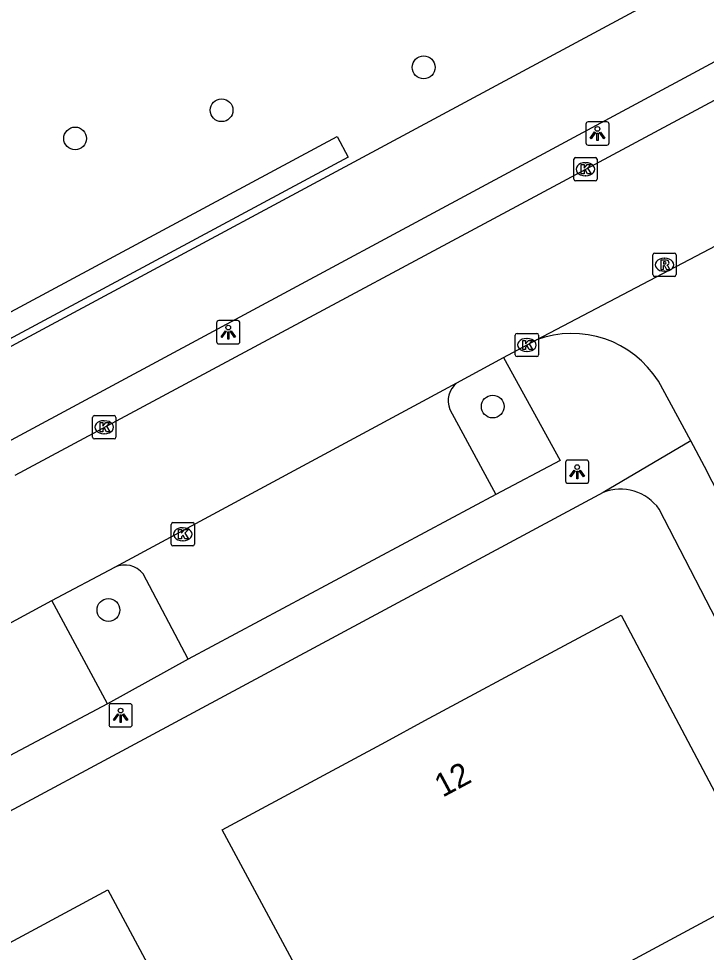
# Model space of a CAD drawing. Extents: x 157793 to 159380, y 380882 to 382313.
# Drawn here: x 158914.14 to 158943.71, y 381987.03 to 382027.15 of the extents above; entities that cross this region are included whole.
import ezdxf

# ---------------------------------------------------------------- set-up
doc = ezdxf.new("R2010")
doc.units = 0
for name, color, linetype in [('IMGEO_Boom', 7, 'Continuous'), ('IMGEO_Fietspad_gesloten', 7, 'Continuous'), ('IMGEO_Haag', 7, 'Continuous'), ('IMGEO_Kolk', 7, 'Continuous'), ('IMGEO_Lichtpunt', 7, 'Continuous'), ('IMGEO_Pand', 7, 'Continuous'), ('IMGEO_Pand_nummerreeks', 7, 'Continuous'), ('IMGEO_Parkeervlak_open', 7, 'Continuous'), ('IMGEO_Rijbaan_lokaal_gesloten', 7, 'Continuous'), ('IMGEO_Rioolput', 7, 'Continuous'), ('IMGEO_Voetpad_open', 7, 'Continuous')]:
    doc.layers.add(name, color=color, linetype=linetype)

msp = doc.modelspace()

# ---------------------------------------------------------------- linework, layer by layer
at = {"layer": 'IMGEO_Boom'}
for centre in [(158931.555, 382025.058), (158922.867, 382023.214), (158916.568, 382022.004), (158934.523, 382010.482), (158917.999, 382001.739)]:
    msp.add_circle(centre, 0.489, dxfattribs=at)
at = {"layer": 'IMGEO_Fietspad_gesloten'}
for points in [[(159057.93, 382090.506), (158897.957, 382004.553), (158888.972, 381999.625), (158881.481, 381995.291)], [(158945.704, 382024.537), (158945.023, 382025.805), (158912.658, 382008.417)]]:
    msp.add_lwpolyline(points, dxfattribs=at)
at = {"layer": 'IMGEO_Haag'}
msp.add_lwpolyline([(158928.306, 382021.201), (158899.865, 382005.936), (158899.392, 382006.817), (158927.833, 382022.082), (158928.306, 382021.201)], dxfattribs=at)
at = {"layer": 'IMGEO_Kolk'}
for p, q in [((158938.01, 382020.255), (158938.01, 382021.107)), ((158938.085, 382021.181), (158938.937, 382021.181)), ((158938.498, 382020.961), (158938.523, 382020.961)), ((158939.011, 382021.107), (158939.011, 382020.255)), ((158938.521, 382020.401), (158938.496, 382020.401)), ((158938.937, 382020.181), (158938.085, 382020.181)), ((158935.569, 382013.628), (158936.421, 382013.628)), ((158935.494, 382012.702), (158935.494, 382013.554)), ((158935.982, 382013.408), (158936.007, 382013.408)), ((158936.495, 382013.554), (158936.495, 382012.702)), ((158936.005, 382012.848), (158935.98, 382012.848)), ((158936.421, 382012.628), (158935.569, 382012.628)), ((158917.321, 382009.166), (158917.321, 382010.018)), ((158917.396, 382010.092), (158918.248, 382010.092)), ((158918.322, 382010.018), (158918.322, 382009.166)), ((158917.809, 382009.872), (158917.834, 382009.872)), ((158917.832, 382009.312), (158917.807, 382009.312)), ((158918.248, 382009.092), (158917.396, 382009.092)), ((158920.699, 382004.568), (158920.699, 382005.42)), ((158920.774, 382005.494), (158921.626, 382005.494)), ((158921.187, 382005.274), (158921.212, 382005.274)), ((158921.7, 382005.42), (158921.7, 382004.568)), ((158921.626, 382004.494), (158920.774, 382004.494)), ((158921.21, 382004.714), (158921.185, 382004.714))]:
    msp.add_line(p, q, dxfattribs=at)
for points in [[(158938.01, 382020.255), (158938.01, 382021.107)], [(158938.085, 382021.181), (158938.937, 382021.181)], [(158938.331, 382020.881), (158938.454, 382020.881), (158938.454, 382020.73), (158938.584, 382020.881), (158938.748, 382020.881), (158938.602, 382020.73), (158938.755, 382020.481), (158938.603, 382020.481), (158938.518, 382020.645), (158938.454, 382020.578), (158938.454, 382020.481), (158938.331, 382020.481), (158938.331, 382020.881)], [(158939.011, 382021.107), (158939.011, 382020.255)], [(158938.937, 382020.181), (158938.085, 382020.181)], [(158935.569, 382013.628), (158936.421, 382013.628)], [(158935.494, 382012.702), (158935.494, 382013.554)], [(158935.815, 382013.328), (158935.938, 382013.328), (158935.938, 382013.177), (158936.068, 382013.328), (158936.232, 382013.328), (158936.086, 382013.177), (158936.239, 382012.928), (158936.087, 382012.928), (158936.002, 382013.092), (158935.938, 382013.025), (158935.938, 382012.928), (158935.815, 382012.928), (158935.815, 382013.328)], [(158936.495, 382013.554), (158936.495, 382012.702)], [(158936.421, 382012.628), (158935.569, 382012.628)], [(158917.321, 382009.166), (158917.321, 382010.018)], [(158917.396, 382010.092), (158918.248, 382010.092)], [(158918.322, 382010.018), (158918.322, 382009.166)], [(158917.642, 382009.792), (158917.765, 382009.792), (158917.765, 382009.641), (158917.895, 382009.792), (158918.059, 382009.792), (158917.913, 382009.641), (158918.066, 382009.392), (158917.914, 382009.392), (158917.829, 382009.556), (158917.765, 382009.489), (158917.765, 382009.392), (158917.642, 382009.392), (158917.642, 382009.792)], [(158918.248, 382009.092), (158917.396, 382009.092)], [(158920.699, 382004.568), (158920.699, 382005.42)], [(158920.774, 382005.494), (158921.626, 382005.494)], [(158921.02, 382005.194), (158921.143, 382005.194), (158921.143, 382005.043), (158921.273, 382005.194), (158921.437, 382005.194), (158921.291, 382005.043), (158921.444, 382004.794), (158921.292, 382004.794), (158921.207, 382004.958), (158921.143, 382004.891), (158921.143, 382004.794), (158921.02, 382004.794), (158921.02, 382005.194)], [(158921.7, 382005.42), (158921.7, 382004.568)], [(158921.626, 382004.494), (158920.774, 382004.494)]]:
    msp.add_lwpolyline(points, dxfattribs=at)
for centre, start, end in [((158938.087, 382021.105), 91.552, 178.448), ((158938.087, 382021.105), 91.552, 178.448), ((158938.935, 382021.105), 1.552, 88.448), ((158938.935, 382021.105), 1.552, 88.448), ((158938.087, 382020.257), 181.552, 268.448), ((158938.087, 382020.257), 181.552, 268.448), ((158938.935, 382020.257), 271.552, 358.448), ((158938.935, 382020.257), 271.552, 358.448), ((158935.571, 382013.552), 91.552, 178.448), ((158935.571, 382013.552), 91.552, 178.448), ((158936.419, 382013.552), 1.552, 88.448), ((158936.419, 382013.552), 1.552, 88.448), ((158935.571, 382012.704), 181.552, 268.448), ((158935.571, 382012.704), 181.552, 268.448), ((158936.419, 382012.704), 271.552, 358.448), ((158936.419, 382012.704), 271.552, 358.448), ((158917.398, 382010.016), 91.552, 178.448), ((158917.398, 382010.016), 91.552, 178.448), ((158918.246, 382010.016), 1.552, 88.448), ((158918.246, 382010.016), 1.552, 88.448), ((158917.398, 382009.168), 181.552, 268.448), ((158917.398, 382009.168), 181.552, 268.448), ((158918.246, 382009.168), 271.552, 358.448), ((158918.246, 382009.168), 271.552, 358.448), ((158920.776, 382005.418), 91.552, 178.448), ((158920.776, 382005.418), 91.552, 178.448), ((158921.624, 382005.418), 1.552, 88.448), ((158921.624, 382005.418), 1.552, 88.448), ((158920.776, 382004.57), 181.552, 268.448), ((158920.776, 382004.57), 181.552, 268.448), ((158921.624, 382004.57), 271.552, 358.448), ((158921.624, 382004.57), 271.552, 358.448)]:
    msp.add_arc(centre, 0.0765, start, end, dxfattribs=at)
for centre, major_axis, ratio, start_param, end_param in [((158938.497, 382020.681), (-0.387, 0.002), 0.722429, 4.712389, 7.853982), ((158938.522, 382020.681), (-0.39, 0.002), 0.717154, 1.570796, 4.712389), ((158935.981, 382013.128), (-0.387, 0.002), 0.722429, 4.712389, 7.853982), ((158936.006, 382013.128), (-0.39, 0.002), 0.717154, 1.570796, 4.712389), ((158917.808, 382009.592), (-0.387, 0.002), 0.722429, 4.712389, 7.853982), ((158917.833, 382009.592), (-0.39, 0.002), 0.717154, 1.570796, 4.712389), ((158921.186, 382004.994), (-0.387, 0.002), 0.722429, 4.712389, 7.853982), ((158921.211, 382004.994), (-0.39, 0.002), 0.717154, 1.570796, 4.712389)]:
    msp.add_ellipse(centre, major_axis=major_axis, ratio=ratio, start_param=start_param, end_param=end_param, dxfattribs=at)
at = {"layer": 'IMGEO_Lichtpunt'}
for p, q in [((158938.528, 382022.617), (158938.528, 382021.81)), ((158938.528, 382022.617), (158938.528, 382021.81)), ((158939.43, 382022.712), (158938.622, 382022.712)), ((158939.43, 382022.712), (158938.622, 382022.712)), ((158939.524, 382021.81), (158939.524, 382022.617)), ((158939.524, 382021.81), (158939.524, 382022.617)), ((158938.622, 382021.716), (158939.43, 382021.716)), ((158938.622, 382021.716), (158939.43, 382021.716)), ((158922.654, 382014.079), (158922.654, 382013.272)), ((158922.654, 382014.079), (158922.654, 382013.272)), ((158923.556, 382014.174), (158922.748, 382014.174)), ((158923.556, 382014.174), (158922.748, 382014.174)), ((158923.65, 382013.272), (158923.65, 382014.079)), ((158923.65, 382013.272), (158923.65, 382014.079)), ((158922.748, 382013.178), (158923.556, 382013.178)), ((158922.748, 382013.178), (158923.556, 382013.178)), ((158937.657, 382008.085), (158937.657, 382007.278)), ((158937.657, 382008.085), (158937.657, 382007.278)), ((158938.559, 382008.18), (158937.751, 382008.18)), ((158938.559, 382008.18), (158937.751, 382008.18)), ((158938.653, 382007.278), (158938.653, 382008.085)), ((158938.653, 382007.278), (158938.653, 382008.085)), ((158937.751, 382007.184), (158938.559, 382007.184)), ((158937.751, 382007.184), (158938.559, 382007.184)), ((158918.025, 381997.618), (158918.025, 381996.811)), ((158918.025, 381997.618), (158918.025, 381996.811)), ((158918.927, 381997.713), (158918.119, 381997.713)), ((158918.927, 381997.713), (158918.119, 381997.713)), ((158919.021, 381996.811), (158919.021, 381997.618)), ((158919.021, 381996.811), (158919.021, 381997.618)), ((158918.119, 381996.717), (158918.927, 381996.717)), ((158918.119, 381996.717), (158918.927, 381996.717))]:
    msp.add_line(p, q, dxfattribs=at)
for points in [[(158938.902, 382022.281), (158938.941, 382022.253), (158938.753, 382021.991), (158938.715, 382022.018), (158938.902, 382022.281)], [(158939.004, 382022.233), (158939.051, 382022.233), (158939.051, 382021.911), (158939.004, 382021.911), (158939.004, 382022.233)], [(158939.114, 382022.253), (158939.152, 382022.28), (158939.339, 382022.018), (158939.3, 382021.99), (158939.114, 382022.253)], [(158923.028, 382013.743), (158923.067, 382013.715), (158922.879, 382013.453), (158922.841, 382013.48), (158923.028, 382013.743)], [(158923.13, 382013.695), (158923.177, 382013.695), (158923.177, 382013.373), (158923.13, 382013.373), (158923.13, 382013.695)], [(158923.24, 382013.715), (158923.278, 382013.742), (158923.465, 382013.48), (158923.426, 382013.452), (158923.24, 382013.715)], [(158938.031, 382007.749), (158938.07, 382007.721), (158937.882, 382007.459), (158937.844, 382007.486), (158938.031, 382007.749)], [(158938.133, 382007.701), (158938.18, 382007.701), (158938.18, 382007.379), (158938.133, 382007.379), (158938.133, 382007.701)], [(158938.243, 382007.721), (158938.281, 382007.748), (158938.468, 382007.486), (158938.429, 382007.458), (158938.243, 382007.721)], [(158918.399, 381997.282), (158918.438, 381997.254), (158918.25, 381996.992), (158918.212, 381997.019), (158918.399, 381997.282)], [(158918.501, 381997.234), (158918.548, 381997.234), (158918.548, 381996.912), (158918.501, 381996.912), (158918.501, 381997.234)], [(158918.611, 381997.254), (158918.649, 381997.281), (158918.836, 381997.019), (158918.797, 381996.991), (158918.611, 381997.254)]]:
    msp.add_lwpolyline(points, dxfattribs=at)
for centre in [(158939.027, 382022.415), (158923.153, 382013.877), (158938.156, 382007.883), (158918.524, 381997.416)]:
    msp.add_circle(centre, 0.0994, dxfattribs=at)
for centre, start, end in [((158938.622, 382022.617), 90, 180), ((158938.622, 382022.617), 90, 180), ((158939.43, 382022.617), 0, 90), ((158939.43, 382022.617), 0, 90), ((158938.622, 382021.81), 180, 270), ((158938.622, 382021.81), 180, 270), ((158939.43, 382021.81), 270, 0), ((158939.43, 382021.81), 270, 360), ((158922.748, 382014.079), 90, 180), ((158922.748, 382014.079), 90, 180), ((158923.556, 382014.079), 0, 90), ((158923.556, 382014.079), 0, 90), ((158922.748, 382013.272), 180, 270), ((158922.748, 382013.272), 180, 270), ((158923.556, 382013.272), 270, 0), ((158923.556, 382013.272), 270, 360), ((158937.751, 382008.085), 90, 180), ((158937.751, 382008.085), 90, 180), ((158938.559, 382008.085), 0, 90), ((158938.559, 382008.085), 0, 90), ((158937.751, 382007.278), 180, 270), ((158937.751, 382007.278), 180, 270), ((158938.559, 382007.278), 270, 0), ((158938.559, 382007.278), 270, 360), ((158918.119, 381997.618), 90, 180), ((158918.119, 381997.618), 90, 180), ((158918.927, 381997.618), 0, 90), ((158918.927, 381997.618), 0, 90), ((158918.119, 381996.811), 180, 270), ((158918.119, 381996.811), 180, 270), ((158918.927, 381996.811), 270, 0), ((158918.927, 381996.811), 270, 360)]:
    msp.add_arc(centre, 0.0946, start, end, dxfattribs=at)
at = {"layer": 'IMGEO_Pand'}
for points in [[(158922.891, 381992.295), (158929.928, 381996.08), (158931.61, 381996.985), (158937.215, 382000), (158940.041, 382001.52), (158940.847, 382000), (158946.269, 381989.77), (158929.192, 381980.583), (158922.891, 381992.295)], [(158905.087, 381963.91), (158897.219, 381978.573), (158904.012, 381982.218), (158904.682, 381980.968), (158906.347, 381981.861), (158906.272, 381982.002), (158907.354, 381982.582), (158907.43, 381982.442), (158909.102, 381983.339), (158909.027, 381983.48), (158910.119, 381984.066), (158910.194, 381983.927), (158911.858, 381984.819), (158911.188, 381986.068), (158917.981, 381989.713), (158925.849, 381975.05), (158905.087, 381963.91)]]:
    msp.add_lwpolyline(points, dxfattribs=at)
at = {"layer": 'IMGEO_Parkeervlak_open'}
for points in [[(158932.685, 382010.353), (158934.659, 382006.707)], [(158921.428, 381999.622), (158919.49, 382003.288)]]:
    msp.add_lwpolyline(points, dxfattribs=at)
for centre, radius, start, end in [((158933.572, 382010.732), 0.964, 127.5548, 203.1259), ((158918.701, 382002.68), 0.996, 37.6205, 115.1093)]:
    msp.add_arc(centre, radius, start, end, dxfattribs=at)
at = {"layer": 'IMGEO_Rijbaan_lokaal_gesloten'}
for points in [[(158913.996, 382007.541), (158945.043, 382024.182)], [(158936.399, 382013.346), (158946.691, 382018.752)], [(158934.988, 382012.584), (158936.399, 382013.346)], [(158932.984, 382011.496), (158934.988, 382012.584)], [(158943.037, 382009.005), (158941.648, 382011.569)], [(158918.278, 382003.582), (158932.984, 382011.496)], [(158955.998, 381984.591), (158955.69, 381985.188), (158947.714, 382000), (158946.929, 382001.458), (158943.633, 382007.906), (158943.037, 382009.005)], [(158915.57, 382002.147), (158918.278, 382003.582)], [(158911.144, 381999.762), (158915.57, 382002.147)]]:
    msp.add_lwpolyline(points, dxfattribs=at)
msp.add_arc((158937.934, 382009.24), 4.384, 32.097, 110.4969, dxfattribs=at)
at = {"layer": 'IMGEO_Rioolput'}
for p, q in [((158941.409, 382016.151), (158941.409, 382017.003)), ((158941.484, 382017.077), (158942.336, 382017.077)), ((158941.897, 382016.857), (158941.922, 382016.857)), ((158942.41, 382017.003), (158942.41, 382016.151)), ((158942.336, 382016.077), (158941.484, 382016.077)), ((158941.92, 382016.297), (158941.895, 382016.297))]:
    msp.add_line(p, q, dxfattribs=at)
for points in [[(158941.409, 382016.151), (158941.409, 382017.003)], [(158941.484, 382017.077), (158942.336, 382017.077)], [(158942.41, 382017.003), (158942.41, 382016.151)], [(158941.998, 382016.775), (158941.746, 382016.777), (158941.746, 382016.377)], [(158941.746, 382016.377), (158941.87, 382016.377), (158941.87, 382016.539), (158941.881, 382016.539)], [(158941.924, 382016.696), (158941.87, 382016.696), (158941.87, 382016.615)], [(158941.87, 382016.615), (158941.922, 382016.615)], [(158941.928, 382016.51), (158941.999, 382016.377), (158942.139, 382016.377), (158942.074, 382016.503)], [(158942.336, 382016.077), (158941.484, 382016.077)]]:
    msp.add_lwpolyline(points, dxfattribs=at)
for centre, radius, start, end in [((158941.486, 382017.001), 0.0765, 91.552, 178.448), ((158941.486, 382017.001), 0.0765, 91.552, 178.448), ((158942.334, 382017.001), 0.0765, 1.552, 88.448), ((158942.334, 382017.001), 0.0765, 1.552, 88.448), ((158941.88, 382016.486), 0.0533, 26.0293, 88.6989), ((158941.906, 382016.804), 0.19, 274.7715, 282.9687), ((158941.93, 382016.6), 0.0964, 77.0061, 93.1865), ((158941.944, 382016.657), 0.0378, 276.6634, 79.6772), ((158941.997, 382016.665), 0.109, 350.3612, 89.416), ((158941.995, 382016.665), 0.112, 277.5842, 350.9817), ((158941.979, 382016.45), 0.108, 29.5134, 73.7905), ((158941.486, 382016.153), 0.0765, 181.552, 268.448), ((158941.486, 382016.153), 0.0765, 181.552, 268.448), ((158942.334, 382016.153), 0.0765, 271.552, 358.448), ((158942.334, 382016.153), 0.0765, 271.552, 358.448)]:
    msp.add_arc(centre, radius, start, end, dxfattribs=at)
for centre, major_axis, ratio, start_param, end_param in [((158941.896, 382016.577), (-0.387, 0.002), 0.722429, 4.712389, 7.853982), ((158941.921, 382016.577), (-0.39, 0.002), 0.717154, 1.570796, 4.712389)]:
    msp.add_ellipse(centre, major_axis=major_axis, ratio=ratio, start_param=start_param, end_param=end_param, dxfattribs=at)
at = {"layer": 'IMGEO_Voetpad_open'}
for points in [[(158934.988, 382012.584), (158937.421, 382008.165), (158934.659, 382006.707)], [(158943.037, 382009.005), (158939.268, 382006.789)], [(158939.268, 382006.789), (158918.758, 381995.78), (158871.667, 381970.503)], [(158934.659, 382006.707), (158921.428, 381999.622)], [(158957.754, 381972.422), (158959.111, 381973.172), (158957.82, 381975.556), (158944.818, 382000), (158941.682, 382006.072)], [(158917.956, 381997.709), (158915.57, 382002.147)], [(158921.428, 381999.622), (158917.956, 381997.709)], [(158917.956, 381997.709), (158913.503, 381995.337)]]:
    msp.add_lwpolyline(points, dxfattribs=at)
msp.add_arc((158940.016, 382004.885), 2.046, 35.476, 111.4394, dxfattribs=at)

# ---------------------------------------------------------------- texts
at = {"layer": 'IMGEO_Pand_nummerreeks'}
msp.add_text('12', height=1, rotation=28.2755, dxfattribs=at).set_placement((158932.37, 381993.669))

doc.saveas('drawing.dxf')
